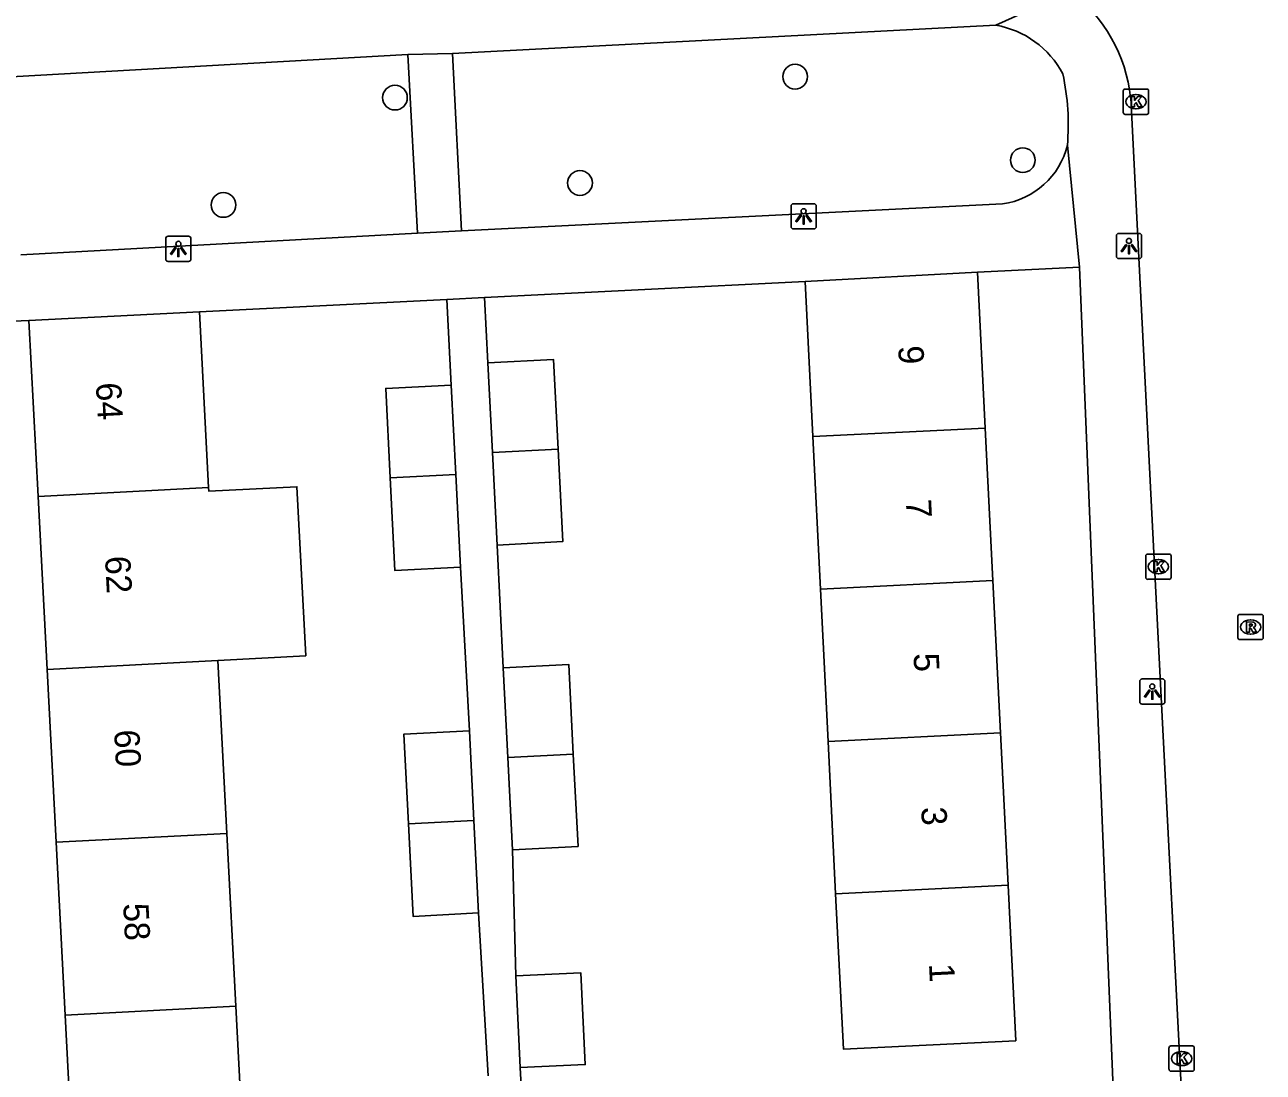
# Model space of a CAD drawing. Extents: x 161084 to 161928, y 385355 to 386522.
# Drawn here: x 161652.86 to 161701.85, y 386077.8 to 386119.23 of the extents above; entities that cross this region are included whole.
import ezdxf

# ---------------------------------------------------------------- set-up
doc = ezdxf.new("R2010")
doc.units = 0
for name, color, linetype in [('IMGEO_Boom', 7, 'Continuous'), ('IMGEO_Kolk', 7, 'Continuous'), ('IMGEO_Lichtpunt', 7, 'Continuous'), ('IMGEO_Muur', 7, 'Continuous'), ('IMGEO_Pand', 7, 'Continuous'), ('IMGEO_Pand_nummerreeks', 7, 'Continuous'), ('IMGEO_Rijbaan_lokaal_open', 7, 'Continuous'), ('IMGEO_Rioolput', 7, 'Continuous'), ('IMGEO_Voetpad_open', 7, 'Continuous')]:
    doc.layers.add(name, color=color, linetype=linetype)

msp = doc.modelspace()

# ---------------------------------------------------------------- linework, layer by layer
at = {"layer": 'IMGEO_Boom'}
for centre in [(161683.334, 386117.176), (161667.503, 386116.347), (161692.343, 386113.873), (161674.823, 386112.971), (161660.718, 386112.102)]:
    msp.add_circle(centre, 0.489, dxfattribs=at)
at = {"layer": 'IMGEO_Kolk'}
for p, q in [((161696.318, 386115.759), (161696.318, 386116.611)), ((161696.393, 386116.685), (161697.245, 386116.685)), ((161696.806, 386116.465), (161696.831, 386116.465)), ((161697.319, 386116.611), (161697.319, 386115.759)), ((161696.829, 386115.905), (161696.804, 386115.905)), ((161697.245, 386115.685), (161696.393, 386115.685)), ((161697.208, 386097.369), (161697.208, 386098.221)), ((161697.283, 386098.295), (161698.135, 386098.295)), ((161698.209, 386098.221), (161698.209, 386097.369)), ((161697.696, 386098.075), (161697.721, 386098.075)), ((161698.135, 386097.295), (161697.283, 386097.295)), ((161697.719, 386097.515), (161697.694, 386097.515)), ((161698.126, 386077.916), (161698.126, 386078.768)), ((161698.201, 386078.842), (161699.053, 386078.842)), ((161698.614, 386078.622), (161698.639, 386078.622)), ((161699.127, 386078.768), (161699.127, 386077.916)), ((161698.637, 386078.062), (161698.612, 386078.062)), ((161699.053, 386077.842), (161698.201, 386077.842))]:
    msp.add_line(p, q, dxfattribs=at)
for points in [[(161696.318, 386115.759), (161696.318, 386116.611)], [(161696.393, 386116.685), (161697.245, 386116.685)], [(161696.639, 386116.385), (161696.762, 386116.385), (161696.762, 386116.234), (161696.892, 386116.385), (161697.056, 386116.385), (161696.91, 386116.234), (161697.063, 386115.985), (161696.911, 386115.985), (161696.826, 386116.149), (161696.762, 386116.082), (161696.762, 386115.985), (161696.639, 386115.985), (161696.639, 386116.385)], [(161697.319, 386116.611), (161697.319, 386115.759)], [(161697.245, 386115.685), (161696.393, 386115.685)], [(161697.208, 386097.369), (161697.208, 386098.221)], [(161697.283, 386098.295), (161698.135, 386098.295)], [(161698.209, 386098.221), (161698.209, 386097.369)], [(161697.529, 386097.995), (161697.652, 386097.995), (161697.652, 386097.844), (161697.782, 386097.995), (161697.946, 386097.995), (161697.8, 386097.844), (161697.953, 386097.595), (161697.801, 386097.595), (161697.716, 386097.759), (161697.652, 386097.692), (161697.652, 386097.595), (161697.529, 386097.595), (161697.529, 386097.995)], [(161698.135, 386097.295), (161697.283, 386097.295)], [(161698.126, 386077.916), (161698.126, 386078.768)], [(161698.201, 386078.842), (161699.053, 386078.842)], [(161698.447, 386078.542), (161698.57, 386078.542), (161698.57, 386078.391), (161698.7, 386078.542), (161698.864, 386078.542), (161698.718, 386078.391), (161698.871, 386078.142), (161698.719, 386078.142), (161698.634, 386078.306), (161698.57, 386078.239), (161698.57, 386078.142), (161698.447, 386078.142), (161698.447, 386078.542)], [(161699.127, 386078.768), (161699.127, 386077.916)], [(161699.053, 386077.842), (161698.201, 386077.842)]]:
    msp.add_lwpolyline(points, dxfattribs=at)
for centre, start, end in [((161696.395, 386116.609), 91.552, 178.448), ((161696.395, 386116.609), 91.552, 178.448), ((161697.243, 386116.609), 1.552, 88.448), ((161697.243, 386116.609), 1.552, 88.448), ((161696.395, 386115.761), 181.552, 268.448), ((161696.395, 386115.761), 181.552, 268.448), ((161697.243, 386115.761), 271.552, 358.448), ((161697.243, 386115.761), 271.552, 358.448), ((161697.285, 386098.219), 91.552, 178.448), ((161697.285, 386098.219), 91.552, 178.448), ((161698.133, 386098.219), 1.552, 88.448), ((161698.133, 386098.219), 1.552, 88.448), ((161697.285, 386097.371), 181.552, 268.448), ((161697.285, 386097.371), 181.552, 268.448), ((161698.133, 386097.371), 271.552, 358.448), ((161698.133, 386097.371), 271.552, 358.448), ((161698.203, 386078.766), 91.552, 178.448), ((161698.203, 386078.766), 91.552, 178.448), ((161699.051, 386078.766), 1.552, 88.448), ((161699.051, 386078.766), 1.552, 88.448), ((161698.203, 386077.918), 181.552, 268.448), ((161698.203, 386077.918), 181.552, 268.448), ((161699.051, 386077.918), 271.552, 358.448), ((161699.051, 386077.918), 271.552, 358.448)]:
    msp.add_arc(centre, 0.0765, start, end, dxfattribs=at)
for centre, major_axis, ratio, start_param, end_param in [((161696.805, 386116.185), (-0.387, 0.002), 0.722429, 4.712389, 7.853982), ((161696.83, 386116.185), (-0.39, 0.002), 0.717154, 1.570796, 4.712389), ((161697.695, 386097.795), (-0.387, 0.002), 0.722429, 4.712389, 7.853982), ((161697.72, 386097.795), (-0.39, 0.002), 0.717154, 1.570796, 4.712389), ((161698.613, 386078.342), (-0.387, 0.002), 0.722429, 4.712389, 7.853982), ((161698.638, 386078.342), (-0.39, 0.002), 0.717154, 1.570796, 4.712389)]:
    msp.add_ellipse(centre, major_axis=major_axis, ratio=ratio, start_param=start_param, end_param=end_param, dxfattribs=at)
at = {"layer": 'IMGEO_Lichtpunt'}
for p, q in [((161683.172, 386112.054), (161683.172, 386111.247)), ((161683.172, 386112.054), (161683.172, 386111.247)), ((161684.074, 386112.149), (161683.266, 386112.149)), ((161684.074, 386112.149), (161683.266, 386112.149)), ((161684.168, 386111.247), (161684.168, 386112.054)), ((161684.168, 386111.247), (161684.168, 386112.054)), ((161659.337, 386110.863), (161658.529, 386110.863)), ((161659.337, 386110.863), (161658.529, 386110.863)), ((161683.266, 386111.153), (161684.074, 386111.153)), ((161683.266, 386111.153), (161684.074, 386111.153)), ((161696.044, 386110.879), (161696.044, 386110.072)), ((161696.044, 386110.879), (161696.044, 386110.072)), ((161696.946, 386110.974), (161696.138, 386110.974)), ((161696.946, 386110.974), (161696.138, 386110.974)), ((161697.04, 386110.072), (161697.04, 386110.879)), ((161697.04, 386110.072), (161697.04, 386110.879)), ((161658.435, 386110.768), (161658.435, 386109.961)), ((161658.435, 386110.768), (161658.435, 386109.961)), ((161659.431, 386109.961), (161659.431, 386110.768)), ((161659.431, 386109.961), (161659.431, 386110.768)), ((161658.529, 386109.867), (161659.337, 386109.867)), ((161658.529, 386109.867), (161659.337, 386109.867)), ((161696.138, 386109.978), (161696.946, 386109.978)), ((161696.138, 386109.978), (161696.946, 386109.978)), ((161696.967, 386093.259), (161696.967, 386092.452)), ((161696.967, 386093.259), (161696.967, 386092.452)), ((161697.869, 386093.354), (161697.061, 386093.354)), ((161697.869, 386093.354), (161697.061, 386093.354)), ((161697.963, 386092.452), (161697.963, 386093.259)), ((161697.963, 386092.452), (161697.963, 386093.259)), ((161697.061, 386092.358), (161697.869, 386092.358)), ((161697.061, 386092.358), (161697.869, 386092.358))]:
    msp.add_line(p, q, dxfattribs=at)
for points in [[(161683.546, 386111.718), (161683.585, 386111.69), (161683.397, 386111.428), (161683.359, 386111.455), (161683.546, 386111.718)], [(161683.648, 386111.67), (161683.695, 386111.67), (161683.695, 386111.348), (161683.648, 386111.348), (161683.648, 386111.67)], [(161683.758, 386111.69), (161683.796, 386111.717), (161683.983, 386111.455), (161683.944, 386111.427), (161683.758, 386111.69)], [(161658.809, 386110.432), (161658.848, 386110.404), (161658.66, 386110.142), (161658.622, 386110.169), (161658.809, 386110.432)], [(161658.911, 386110.384), (161658.958, 386110.384), (161658.958, 386110.062), (161658.911, 386110.062), (161658.911, 386110.384)], [(161659.021, 386110.404), (161659.059, 386110.431), (161659.246, 386110.169), (161659.207, 386110.141), (161659.021, 386110.404)], [(161696.418, 386110.543), (161696.457, 386110.515), (161696.269, 386110.253), (161696.231, 386110.28), (161696.418, 386110.543)], [(161696.52, 386110.495), (161696.567, 386110.495), (161696.567, 386110.173), (161696.52, 386110.173), (161696.52, 386110.495)], [(161696.63, 386110.515), (161696.668, 386110.542), (161696.855, 386110.28), (161696.816, 386110.252), (161696.63, 386110.515)], [(161697.341, 386092.923), (161697.38, 386092.895), (161697.192, 386092.633), (161697.154, 386092.66), (161697.341, 386092.923)], [(161697.443, 386092.875), (161697.49, 386092.875), (161697.49, 386092.553), (161697.443, 386092.553), (161697.443, 386092.875)], [(161697.553, 386092.895), (161697.591, 386092.922), (161697.778, 386092.66), (161697.739, 386092.632), (161697.553, 386092.895)]]:
    msp.add_lwpolyline(points, dxfattribs=at)
for centre in [(161683.671, 386111.852), (161658.934, 386110.566), (161696.543, 386110.677), (161697.466, 386093.057)]:
    msp.add_circle(centre, 0.0994, dxfattribs=at)
for centre, start, end in [((161683.266, 386112.054), 90, 180), ((161683.266, 386112.054), 90, 180), ((161684.074, 386112.054), 0, 90), ((161684.074, 386112.054), 0, 90), ((161658.529, 386110.768), 90, 180), ((161658.529, 386110.768), 90, 180), ((161659.337, 386110.768), 0, 90), ((161659.337, 386110.768), 0, 90), ((161683.266, 386111.247), 180, 270), ((161683.266, 386111.247), 180, 270), ((161684.074, 386111.247), 270, 0), ((161684.074, 386111.247), 270, 360), ((161696.138, 386110.879), 90, 180), ((161696.138, 386110.879), 90, 180), ((161696.946, 386110.879), 0, 90), ((161696.946, 386110.879), 0, 90), ((161658.529, 386109.961), 180, 270), ((161658.529, 386109.961), 180, 270), ((161659.337, 386109.961), 270, 0), ((161659.337, 386109.961), 270, 360), ((161696.138, 386110.072), 180, 270), ((161696.138, 386110.072), 180, 270), ((161696.946, 386110.072), 270, 0), ((161696.946, 386110.072), 270, 360), ((161697.061, 386093.259), 90, 180), ((161697.061, 386093.259), 90, 180), ((161697.869, 386093.259), 0, 90), ((161697.869, 386093.259), 0, 90), ((161697.061, 386092.452), 180, 270), ((161697.061, 386092.452), 180, 270), ((161697.869, 386092.452), 270, 0), ((161697.869, 386092.452), 270, 360)]:
    msp.add_arc(centre, 0.0946, start, end, dxfattribs=at)
at = {"layer": 'IMGEO_Muur'}
for points in [[(161671.049, 386108.439), (161683.73, 386109.069)], [(161669.559, 386108.365), (161659.767, 386107.879)]]:
    msp.add_lwpolyline(points, dxfattribs=at)
at = {"layer": 'IMGEO_Pand'}
for points in [[(161683.73, 386109.069), (161690.549, 386109.446)], [(161690.549, 386109.446), (161690.857, 386103.279)], [(161684.036, 386102.939), (161683.73, 386109.069)], [(161653.015, 386107.533), (161659.767, 386107.879)], [(161653.38, 386100.572), (161653.015, 386107.533)], [(161659.767, 386107.879), (161660.131, 386100.926)], [(161671.18, 386105.853), (161673.778, 386105.986), (161673.958, 386102.437)], [(161671.361, 386102.307), (161671.18, 386105.853)], [(161667.316, 386101.303), (161667.136, 386104.845), (161669.731, 386104.977)], [(161669.731, 386104.977), (161669.911, 386101.439)], [(161684.036, 386102.939), (161690.857, 386103.279)], [(161690.857, 386103.279), (161691.157, 386097.252)], [(161684.336, 386096.912), (161684.036, 386102.939)], [(161671.361, 386102.307), (161673.958, 386102.437)], [(161671.547, 386098.652), (161671.361, 386102.307)], [(161673.958, 386102.437), (161674.144, 386098.785), (161671.547, 386098.652)], [(161667.316, 386101.303), (161669.911, 386101.439)], [(161670.098, 386097.776), (161667.502, 386097.644), (161667.316, 386101.303)], [(161669.911, 386101.439), (161670.098, 386097.776)], [(161660.131, 386100.926), (161653.38, 386100.572)], [(161653.38, 386100.572), (161653.739, 386093.733)], [(161660.489, 386094.087), (161663.972, 386094.27), (161663.622, 386100.959), (161660.139, 386100.777), (161660.131, 386100.926)], [(161691.157, 386097.252), (161684.336, 386096.912)], [(161691.458, 386091.225), (161691.157, 386097.252)], [(161684.336, 386096.912), (161684.637, 386090.885)], [(161653.739, 386093.733), (161660.489, 386094.087)], [(161654.098, 386086.894), (161653.739, 386093.733)], [(161660.489, 386094.087), (161660.847, 386087.248)], [(161671.781, 386093.799), (161674.379, 386093.932), (161674.559, 386090.383)], [(161671.962, 386090.253), (161671.781, 386093.799)], [(161668.032, 386087.625), (161667.852, 386091.167), (161670.447, 386091.299)], [(161670.447, 386091.299), (161670.627, 386087.761)], [(161684.637, 386090.885), (161691.458, 386091.225)], [(161684.637, 386090.885), (161684.938, 386084.858)], [(161691.759, 386085.198), (161691.458, 386091.225)], [(161671.962, 386090.253), (161674.559, 386090.383)], [(161672.148, 386086.598), (161671.962, 386090.253)], [(161674.559, 386090.383), (161674.745, 386086.731), (161672.148, 386086.598)], [(161670.627, 386087.761), (161668.032, 386087.625)], [(161670.814, 386084.098), (161668.218, 386083.966), (161668.032, 386087.625)], [(161670.627, 386087.761), (161670.814, 386084.098)], [(161660.847, 386087.248), (161654.098, 386086.894)], [(161654.456, 386080.056), (161654.098, 386086.894)], [(161660.847, 386087.248), (161661.205, 386080.41)], [(161684.938, 386084.858), (161691.759, 386085.198)], [(161684.938, 386084.858), (161685.244, 386078.714), (161692.066, 386079.046), (161691.759, 386085.198)], [(161672.283, 386081.612), (161674.861, 386081.731), (161675.028, 386078.104), (161672.451, 386077.985)], [(161672.451, 386077.985), (161672.283, 386081.612)], [(161654.456, 386080.056), (161661.205, 386080.41)], [(161654.815, 386073.217), (161654.456, 386080.056)], [(161661.205, 386080.41), (161661.563, 386073.571)]]:
    msp.add_lwpolyline(points, dxfattribs=at)
at = {"layer": 'IMGEO_Rijbaan_lokaal_open'}
msp.add_lwpolyline([(161696.61, 386116.34), (161696.949, 386109.756), (161697.822, 386092.637), (161698.644, 386076.468)], dxfattribs=at)
msp.add_arc((161690.459, 386115.66), 6.188, 6.305, 52.3628, dxfattribs=at)
at = {"layer": 'IMGEO_Rioolput'}
for p, q in [((161700.853, 386094.983), (161700.853, 386095.835)), ((161700.928, 386095.909), (161701.78, 386095.909)), ((161701.341, 386095.689), (161701.366, 386095.689)), ((161701.854, 386095.835), (161701.854, 386094.983)), ((161701.78, 386094.909), (161700.928, 386094.909)), ((161701.364, 386095.129), (161701.339, 386095.129))]:
    msp.add_line(p, q, dxfattribs=at)
for points in [[(161700.853, 386094.983), (161700.853, 386095.835)], [(161700.928, 386095.909), (161701.78, 386095.909)], [(161701.854, 386095.835), (161701.854, 386094.983)], [(161701.442, 386095.607), (161701.19, 386095.609), (161701.19, 386095.209)], [(161701.19, 386095.209), (161701.314, 386095.209), (161701.314, 386095.371), (161701.325, 386095.371)], [(161701.368, 386095.528), (161701.314, 386095.528), (161701.314, 386095.447)], [(161701.314, 386095.447), (161701.366, 386095.447)], [(161701.372, 386095.342), (161701.443, 386095.209), (161701.583, 386095.209), (161701.518, 386095.335)], [(161701.78, 386094.909), (161700.928, 386094.909)]]:
    msp.add_lwpolyline(points, dxfattribs=at)
for centre, radius, start, end in [((161700.93, 386095.833), 0.0765, 91.552, 178.448), ((161700.93, 386095.833), 0.0765, 91.552, 178.448), ((161701.778, 386095.833), 0.0765, 1.552, 88.448), ((161701.778, 386095.833), 0.0765, 1.552, 88.448), ((161701.324, 386095.318), 0.0533, 26.0293, 88.6989), ((161701.35, 386095.636), 0.19, 274.7715, 282.9687), ((161701.374, 386095.432), 0.0964, 77.0061, 93.1865), ((161701.388, 386095.489), 0.0378, 276.6634, 79.6772), ((161701.441, 386095.497), 0.109, 350.3612, 89.416), ((161701.439, 386095.497), 0.112, 277.5842, 350.9817), ((161701.423, 386095.282), 0.108, 29.5134, 73.7905), ((161700.93, 386094.985), 0.0765, 181.552, 268.448), ((161700.93, 386094.985), 0.0765, 181.552, 268.448), ((161701.778, 386094.985), 0.0765, 271.552, 358.448), ((161701.778, 386094.985), 0.0765, 271.552, 358.448)]:
    msp.add_arc(centre, radius, start, end, dxfattribs=at)
for centre, major_axis, ratio, start_param, end_param in [((161701.34, 386095.409), (-0.387, 0.002), 0.722429, 4.712389, 7.853982), ((161701.365, 386095.409), (-0.39, 0.002), 0.717154, 1.570796, 4.712389)]:
    msp.add_ellipse(centre, major_axis=major_axis, ratio=ratio, start_param=start_param, end_param=end_param, dxfattribs=at)
at = {"layer": 'IMGEO_Voetpad_open'}
for points in [[(161691.274, 386119.209), (161694.238, 386120.561)], [(161669.785, 386118.098), (161691.274, 386119.209)], [(161652.312, 386117.173), (161668.007, 386118.054)], [(161669.785, 386118.098), (161668.007, 386118.054)], [(161668.007, 386118.054), (161668.392, 386110.986)], [(161670.13, 386111.078), (161669.785, 386118.098)], [(161694.588, 386109.635), (161694.105, 386114.463)], [(161691.539, 386112.142), (161670.13, 386111.078)], [(161668.392, 386110.986), (161652.698, 386110.123)], [(161668.392, 386110.986), (161670.13, 386111.078)], [(161690.549, 386109.446), (161694.588, 386109.635)], [(161694.588, 386109.635), (161696.094, 386072.976)], [(161671.049, 386108.439), (161683.73, 386109.069)], [(161669.559, 386108.365), (161671.049, 386108.439)], [(161671.049, 386108.439), (161671.18, 386105.853)], [(161669.559, 386108.365), (161659.767, 386107.879)], [(161669.731, 386104.977), (161669.559, 386108.365)], [(161653.015, 386107.533), (161647.893, 386107.313)], [(161671.547, 386098.652), (161671.781, 386093.799)], [(161670.447, 386091.299), (161670.098, 386097.776)], [(161672.148, 386086.598), (161672.283, 386081.612)], [(161671.186, 386077.659), (161670.814, 386084.098)], [(161672.451, 386077.985), (161672.797, 386071.688)]]:
    msp.add_lwpolyline(points, dxfattribs=at)
for centre, radius, start, end in [((161690.662, 386115.583), 3.677, 27.5374, 80.4232), ((161685.113, 386115.299), 9.03, 354.6911, 12.6943), ((161691.114, 386115.191), 3.079, 277.9397, 346.3202)]:
    msp.add_arc(centre, radius, start, end, dxfattribs=at)

# ---------------------------------------------------------------- texts
at = {"layer": 'IMGEO_Pand_nummerreeks'}
for s, rotation, p in [('9', 272.8568, (161687.41, 386106.517)), ('64', 273.0025, (161655.669, 386105.058)), ('7', 272.8568, (161687.714, 386100.437)), ('62', 273.0021, (161656.029, 386098.198)), ('5', 272.8568, (161688.017, 386094.357)), ('60', 273.0025, (161656.389, 386091.328)), ('3', 272.8568, (161688.321, 386088.277)), ('58', 273.0025, (161656.749, 386084.465)), ('1', 272.8568, (161688.63, 386082.083))]:
    msp.add_text(s, height=1, rotation=rotation, dxfattribs=at).set_placement(p)

doc.saveas('drawing.dxf')
